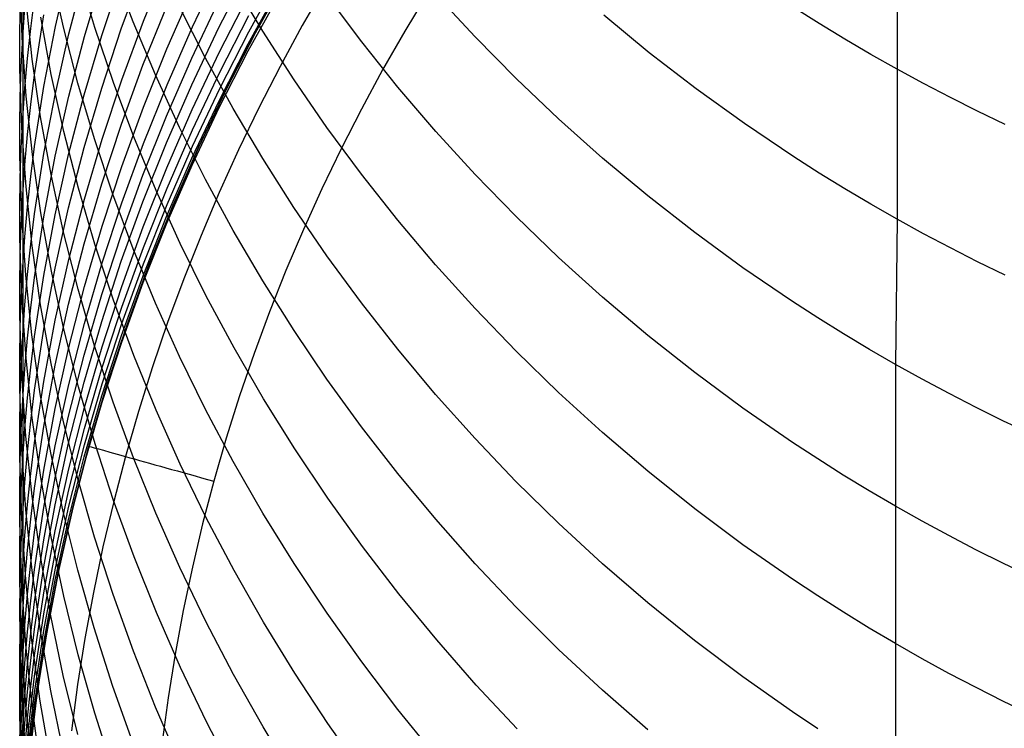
# Model space of a CAD drawing. Extents: x -383 to 1849, y -1185 to -529.
# Tile 696 of 870: x 1817 to 1824.59, y -1103.34 to -1097.88. Entities that reach past the tile are written whole.
import ezdxf

# ---------------------------------------------------------------- set-up
doc = ezdxf.new("R2010")
doc.units = 0
doc.layers.add('PREDEFINITO', color=7, linetype='CONTINUOUS')

msp = doc.modelspace()

# ---------------------------------------------------------------- linework, layer by layer
at = {"layer": 'PREDEFINITO'}
for p, q in [((1817.0279, -1096.6583, 610.7636), (1817.0269, -1098.0135, 607.5776)), ((1823.7672, -1097.07, 636.2578), (1823.7676, -1098.26, 634.6548)), ((1817.9573, -1097.8898, 593.5494), (1818.1389, -1097.4421, 593.4617)), ((1817.3403, -1097.9358, 617.0988), (1817.2441, -1097.501, 616.8957)), ((1817.2784, -1097.9319, 602.1559), (1817.3828, -1097.474, 602.0215)), ((1817.5835, -1097.9398, 619.1128), (1817.456, -1097.5141, 618.9042)), ((1817.8783, -1097.895, 621.1423), (1817.7212, -1097.4811, 620.9299)), ((1817.787, -1097.95, 595.2475), (1817.9532, -1097.4995, 595.1509)), ((1818.3355, -1097.934, 588.6564), (1818.5459, -1097.4932, 588.5985)), ((1818.5395, -1097.9376, 585.3878), (1818.7632, -1097.5021, 585.3481)), ((1817.022, -1098.0147, 611.3073), (1817.0069, -1097.5622, 611.1263)), ((1817.3829, -1097.9865, 600.4185), (1817.5034, -1097.5292, 600.2937)), ((1817.5032, -1098.009, 598.6878), (1817.6394, -1097.5531, 598.5726)), ((1817.6363, -1097.9996, 596.9653), (1817.7874, -1097.546, 596.8595)), ((1818.8776, -1097.9663, 625.4133), (1818.6501, -1097.5856, 625.2)), ((1818.7702, -1097.9711, 580.4545), (1819.008, -1097.5403, 580.4387)), ((1819.0587, -1097.5531, 575.188), (1818.8195, -1097.9833, 575.188)), ((1819.0587, -1097.5531, 0.688), (1818.8195, -1097.9833, 0.688)), ((1818.8195, -1097.9833, 287.438), (1819.0587, -1097.5531, 287.438)), ((1818.1392, -1098.1029, 590.2981), (1818.3353, -1097.6575, 590.2299)), ((1818.7647, -1098.0654, 578.6801), (1819.002, -1097.6349, 578.676)), ((1819.361, -1097.61, -0.0191), (1819.1822, -1097.9222, -0.0191)), ((1820.1496, -1097.6729, -0.312), (1819.9721, -1097.9673, -0.312)), ((1817.1008, -1098.1815, 613.2862), (1817.0526, -1097.7339, 613.0973)), ((1817.0894, -1097.9473, 605.7314), (1817.1187, -1097.7179, 605.6544)), ((1818.3302, -1098.1748, 587.078), (1818.54, -1097.7332, 587.0294)), ((1818.5443, -1098.127, 583.751), (1818.7686, -1097.6902, 583.7189)), ((1819.001, -1097.6908, 575.9257), (1818.7636, -1098.1208, 575.8992)), ((1819.6402, -1098.0483, 627.6483), (1819.3734, -1097.6916, 627.4402)), ((1820.5147, -1098.0107, 629.8628), (1820.2107, -1097.6814, 629.663)), ((1817.0048, -1098.0288, 609.4329), (1817.008, -1097.801, 609.3467)), ((1817.0269, -1098.0135, 607.5776), (1817.0434, -1097.7846, 607.4959)), ((1817.9536, -1098.23, 591.9604), (1818.1347, -1097.7812, 591.8817)), ((1818.4353, -1098.1739, 623.3849), (1818.2352, -1097.7781, 623.1728)), ((1823.1682, -1097.909, 634.4278), (1822.9734, -1097.7862, 634.3481)), ((1817.1188, -1098.3024, 604.0464), (1817.1903, -1097.8422, 603.9019)), ((1817.2472, -1098.3002, 615.2848), (1817.1664, -1097.859, 615.0889)), ((1817.7906, -1098.3425, 593.6379), (1817.9573, -1097.8898, 593.5494)), ((1818.05, -1098.3046, 621.3522), (1817.8783, -1097.895, 621.1423)), ((1818.5464, -1098.2837, 582.1153), (1818.7706, -1097.8463, 582.0909)), ((1821.8576, -1098.1329, 632.2299), (1821.5073, -1097.8439, 632.0483)), ((1817.0644, -1098.1771, 605.8085), (1817.0894, -1097.9473, 605.7314)), ((1817.1903, -1098.3926, 602.2909), (1817.2784, -1097.9319, 602.1559)), ((1817.4522, -1098.368, 617.3004), (1817.3403, -1097.9358, 617.0988)), ((1817.7261, -1098.3622, 619.3194), (1817.5835, -1097.9398, 619.1128)), ((1817.636, -1098.4052, 595.3449), (1817.787, -1097.95, 595.2475)), ((1818.1394, -1098.3809, 588.7147), (1818.3355, -1097.934, 588.6564)), ((1818.3297, -1098.3797, 585.4278), (1818.5395, -1097.9376, 585.3878)), ((1818.546, -1098.4088, 580.4702), (1818.7702, -1097.9711, 580.4545)), ((1819.1184, -1098.3408, 625.6227), (1818.8776, -1097.9663, 625.4133)), ((1819.1822, -1097.9222, -0.0191), (1819.0109, -1098.2385, -0.0191)), ((1819.9721, -1097.9673, -0.312), (1819.8015, -1098.2656, -0.312)), ((1823.3656, -1098.0289, 634.5055), (1823.1682, -1097.909, 634.4278)), ((1817.0058, -1098.2566, 609.519), (1817.0048, -1098.0288, 609.4329)), ((1817.0148, -1098.2426, 607.6593), (1817.0269, -1098.0135, 607.5776)), ((1817.054, -1098.4669, 611.488), (1817.022, -1098.0147, 611.3073)), ((1817.0269, -1098.0135, 607.5776), (1817.0274, -1098.6379, 605.9627)), ((1817.2784, -1098.4469, 600.5438), (1817.3829, -1097.9865, 600.4185)), ((1817.3827, -1098.4685, 598.8036), (1817.5032, -1098.009, 598.6878)), ((1817.5005, -1098.4573, 597.0718), (1817.6363, -1097.9996, 596.9653)), ((1818.8195, -1097.9833, 575.188), (1818.5938, -1098.4205, 575.188)), ((1818.8195, -1097.9833, 0.688), (1818.5938, -1098.4205, 0.688)), ((1818.5938, -1098.4205, 287.438), (1818.8195, -1097.9833, 287.438)), ((1819.9195, -1098.3976, 627.8518), (1819.6402, -1098.0483, 627.6483)), ((1820.8305, -1098.3314, 630.057), (1820.5147, -1098.0107, 629.8628)), ((1823.5654, -1098.1459, 634.5812), (1823.3656, -1098.0289, 634.5055)), ((1817.9576, -1098.5538, 590.3669), (1818.1392, -1098.1029, 590.2981)), ((1818.3341, -1098.5704, 583.7832), (1818.5443, -1098.127, 583.751)), ((1818.7636, -1098.1208, 575.8992), (1818.5399, -1098.5578, 575.8721)), ((1818.541, -1098.5028, 578.6839), (1818.7647, -1098.0654, 578.6801)), ((1817.0437, -1098.4074, 605.8856), (1817.0644, -1098.1771, 605.8085)), ((1817.1653, -1098.6279, 613.4742), (1817.1008, -1098.1815, 613.2862)), ((1818.1346, -1098.6224, 587.1271), (1818.3302, -1098.1748, 587.078)), ((1818.6492, -1098.5642, 623.5938), (1818.4353, -1098.1739, 623.3849)), ((1822.2187, -1098.4116, 632.4047), (1821.8576, -1098.1329, 632.2299)), ((1823.7676, -1098.26, 634.6548), (1823.5654, -1098.1459, 634.5812)), ((1817.0207, -1098.7124, 609.691), (1817.0058, -1098.2566, 609.519)), ((1817.0071, -1098.4719, 607.7409), (1817.0148, -1098.2426, 607.6593)), ((1817.7874, -1098.6839, 592.0396), (1817.9536, -1098.23, 591.9604)), ((1819.0109, -1098.2385, -0.0191), (1818.847, -1098.5587, -0.0191)), ((1819.8015, -1098.2656, -0.312), (1819.6379, -1098.5677, -0.312)), ((1823.7676, -1098.26, 634.6548), (1823.7674, -1099.4166, 633.0299)), ((1823.9722, -1098.371, 634.7264), (1823.7676, -1098.26, 634.6548)), ((1817.0895, -1098.5333, 604.1188), (1817.1188, -1098.3024, 604.0464)), ((1817.3438, -1098.7394, 615.4795), (1817.2472, -1098.3002, 615.2848)), ((1817.6391, -1098.7998, 593.7269), (1817.7906, -1098.3425, 593.6379)), ((1818.236, -1098.7096, 621.5594), (1818.05, -1098.3046, 621.3522)), ((1818.336, -1098.7277, 582.1397), (1818.5464, -1098.2837, 582.1153)), ((1819.3723, -1098.7087, 625.8281), (1819.1184, -1098.3408, 625.6227)), ((1821.1581, -1098.643, 630.2454), (1820.8305, -1098.3314, 630.057)), ((1817.0274, -1098.6379, 605.9627), (1817.0437, -1098.4074, 605.8856)), ((1817.1188, -1098.8555, 602.4262), (1817.1903, -1098.3926, 602.2909)), ((1817.5793, -1098.7973, 617.5003), (1817.4522, -1098.368, 617.3004)), ((1817.5004, -1098.8647, 595.4428), (1817.636, -1098.4052, 595.3449)), ((1817.8835, -1098.7808, 619.5239), (1817.7261, -1098.3622, 619.3194)), ((1817.9578, -1098.8333, 588.7735), (1818.1394, -1098.3809, 588.7147)), ((1818.1342, -1098.8279, 585.4681), (1818.3297, -1098.3797, 585.4278)), ((1818.3356, -1098.8531, 580.4859), (1818.546, -1098.4088, 580.4702)), ((1818.5938, -1098.4205, 575.188), (1818.3818, -1098.8644, 575.188)), ((1818.5938, -1098.4205, 0.688), (1818.3818, -1098.8644, 0.688)), ((1818.3818, -1098.8644, 287.438), (1818.5938, -1098.4205, 287.438)), ((1820.2113, -1098.7391, 628.0503), (1819.9195, -1098.3976, 627.8518)), ((1822.5906, -1098.6798, 632.5724), (1822.2187, -1098.4116, 632.4047)), ((1824.1792, -1098.4791, 634.7958), (1823.9722, -1098.371, 634.7264)), ((1817.0037, -1098.7014, 607.8226), (1817.0071, -1098.4719, 607.7409)), ((1817.1026, -1098.9183, 611.668), (1817.054, -1098.4669, 611.488)), ((1817.1903, -1098.9102, 600.6696), (1817.2784, -1098.4469, 600.5438)), ((1817.2783, -1098.9313, 598.9199), (1817.3827, -1098.4685, 598.8036)), ((1817.3805, -1098.9188, 597.1789), (1817.5005, -1098.4573, 597.0718)), ((1818.3312, -1098.9468, 578.6876), (1818.541, -1098.5028, 578.6839)), ((1824.3884, -1098.5841, 634.8631), (1824.1792, -1098.4791, 634.7958)), ((1817.0644, -1098.7646, 604.1912), (1817.0895, -1098.5333, 604.1188)), ((1817.7909, -1099.0099, 590.4362), (1817.9576, -1098.5538, 590.3669)), ((1818.138, -1099.0199, 583.8156), (1818.3341, -1098.5704, 583.7832)), ((1818.5399, -1098.5578, 575.8721), (1818.3301, -1099.0013, 575.8442)), ((1818.8768, -1098.9486, 623.7991), (1818.6492, -1098.5642, 623.5938)), ((1818.847, -1098.5587, -0.0191), (1818.6908, -1098.8826, -0.0191)), ((1819.6379, -1098.5677, -0.312), (1819.4814, -1098.8736, -0.312)), ((1824.5998, -1098.686, 634.9283), (1824.3884, -1098.5841, 634.8631)), ((1817.0155, -1098.8687, 606.0399), (1817.0274, -1098.6379, 605.9627)), ((1817.0274, -1098.6379, 605.9627), (1817.0271, -1099.2281, 604.3362)), ((1817.2459, -1099.0727, 613.6613), (1817.1653, -1098.6279, 613.4742)), ((1817.9535, -1099.0757, 587.1764), (1818.1346, -1098.6224, 587.1271)), ((1821.497, -1098.9452, 630.4276), (1821.1581, -1098.643, 630.2454)), ((1817.0046, -1098.931, 607.9042), (1817.0037, -1098.7014, 607.8226)), ((1817.0523, -1099.1679, 609.8626), (1817.0207, -1098.7124, 609.691)), ((1817.6363, -1099.1426, 592.1194), (1817.7874, -1098.6839, 592.0396)), ((1818.1398, -1099.1777, 582.1642), (1818.336, -1098.7277, 582.1397)), ((1818.4361, -1099.1095, 621.7637), (1818.236, -1098.7096, 621.5594)), ((1819.6391, -1099.0694, 626.0291), (1819.3723, -1098.7087, 625.8281)), ((1822.9728, -1098.9369, 632.7326), (1822.5906, -1098.6798, 632.5724)), ((1817.0436, -1098.9962, 604.2637), (1817.0644, -1098.7646, 604.1912)), ((1817.456, -1099.176, 615.6727), (1817.3438, -1098.7394, 615.4795)), ((1817.5029, -1099.2613, 593.8165), (1817.6391, -1098.7998, 593.7269)), ((1817.7216, -1099.2231, 617.6983), (1817.5793, -1098.7973, 617.5003)), ((1818.0555, -1099.1951, 619.726), (1817.8835, -1098.7808, 619.5239)), ((1820.5152, -1099.0723, 628.2436), (1820.2113, -1098.7391, 628.0503)), ((1817.0079, -1099.0996, 606.117), (1817.0155, -1098.8687, 606.0399)), ((1817.0894, -1099.0878, 602.494), (1817.1188, -1098.8555, 602.4262)), ((1817.3805, -1099.3279, 595.5413), (1817.5004, -1098.8647, 595.4428)), ((1817.7911, -1099.2909, 588.8326), (1817.9578, -1098.8333, 588.7735)), ((1817.9531, -1099.2817, 585.5085), (1818.1342, -1098.8279, 585.4681)), ((1818.1395, -1099.3034, 580.5015), (1818.3356, -1098.8531, 580.4859)), ((1818.3818, -1098.8644, 575.188), (1818.1838, -1099.3145, 575.188)), ((1818.3818, -1098.8644, 0.688), (1818.1838, -1099.3145, 0.688)), ((1818.1838, -1099.3145, 287.438), (1818.3818, -1098.8644, 287.438)), ((1818.6908, -1098.8826, -0.0191), (1818.5422, -1099.2102, -0.0191)), ((1819.4814, -1098.8736, -0.312), (1819.3322, -1099.1829, -0.312)), ((1817.0191, -1099.3901, 608.0671), (1817.0046, -1098.931, 607.9042)), ((1817.1674, -1099.3686, 611.8473), (1817.1026, -1098.9183, 611.668)), ((1817.1188, -1099.3758, 600.7957), (1817.1903, -1098.9102, 600.6696)), ((1817.1902, -1099.3969, 599.0367), (1817.2783, -1098.9313, 598.9199)), ((1817.2765, -1099.3835, 597.2864), (1817.3805, -1098.9188, 597.1789)), ((1818.1355, -1099.3968, 578.6909), (1818.3312, -1098.9468, 578.6876)), ((1819.1176, -1099.3267, 624.0008), (1818.8768, -1098.9486, 623.7991)), ((1821.847, -1099.2375, 630.6034), (1821.497, -1098.9452, 630.4276)), ((1823.1677, -1099.0613, 632.8099), (1822.9728, -1098.9369, 632.7326)), ((1817.0271, -1099.2281, 604.3362), (1817.0436, -1098.9962, 604.2637)), ((1817.6393, -1099.4706, 590.5059), (1817.7909, -1099.0099, 590.4362)), ((1817.9565, -1099.4749, 583.8481), (1818.138, -1099.0199, 583.8156)), ((1818.3301, -1099.0013, 575.8442), (1818.1345, -1099.4508, 575.8157)), ((1817.0047, -1099.3308, 606.1941), (1817.0079, -1099.0996, 606.117)), ((1817.0643, -1099.3204, 602.5618), (1817.0894, -1099.0878, 602.494)), ((1817.3422, -1099.5154, 613.8471), (1817.2459, -1099.0727, 613.6613)), ((1817.7873, -1099.5341, 587.226), (1817.9535, -1099.0757, 587.1764)), ((1818.6501, -1099.5039, 621.9648), (1818.4361, -1099.1095, 621.7637)), ((1819.9186, -1099.4226, 626.2256), (1819.6391, -1099.0694, 626.0291)), ((1820.8309, -1099.3968, 628.4315), (1820.5152, -1099.0723, 628.2436)), ((1823.3651, -1099.1827, 632.8852), (1823.1677, -1099.0613, 632.8099)), ((1817.1005, -1099.6226, 610.0337), (1817.0523, -1099.1679, 609.8626)), ((1817.5835, -1099.6096, 615.8644), (1817.456, -1099.176, 615.6727)), ((1817.5006, -1099.6055, 592.1996), (1817.6363, -1099.1426, 592.1194)), ((1817.9582, -1099.6333, 582.1887), (1818.1398, -1099.1777, 582.1642)), ((1819.3322, -1099.1829, -0.312), (1819.1904, -1099.4957, -0.312)), ((1823.565, -1099.3011, 632.9586), (1823.3651, -1099.1827, 632.8852)), ((1817.0151, -1099.4603, 604.4087), (1817.0271, -1099.2281, 604.3362)), ((1817.0271, -1099.2281, 604.3362), (1817.0271, -1099.7868, 602.6975)), ((1817.3825, -1099.7266, 593.9065), (1817.5029, -1099.2613, 593.8165)), ((1817.8787, -1099.6451, 617.8942), (1817.7216, -1099.2231, 617.6983)), ((1818.2419, -1099.6048, 619.9256), (1818.0555, -1099.1951, 619.726)), ((1818.5422, -1099.2102, -0.0191), (1818.4015, -1099.5413, -0.0191)), ((1822.208, -1099.5196, 630.7726), (1821.847, -1099.2375, 630.6034)), ((1817.0058, -1099.562, 606.2711), (1817.0047, -1099.3308, 606.1941)), ((1817.0435, -1099.5535, 602.6296), (1817.0643, -1099.3204, 602.5618)), ((1817.2767, -1099.7944, 595.6402), (1817.3805, -1099.3279, 595.5413)), ((1817.6394, -1099.7531, 588.8921), (1817.7911, -1099.2909, 588.8326)), ((1817.787, -1099.7407, 585.5492), (1817.9531, -1099.2817, 585.5085)), ((1817.9579, -1099.7593, 580.5171), (1818.1395, -1099.3034, 580.5015)), ((1818.1838, -1099.3145, 575.188), (1818.0001, -1099.7703, 575.188)), ((1818.1838, -1099.3145, 0.688), (1818.0001, -1099.7703, 0.688)), ((1818.0001, -1099.7703, 287.438), (1818.1838, -1099.3145, 287.438)), ((1819.3716, -1099.698, 624.1986), (1819.1176, -1099.3267, 624.0008)), ((1823.7674, -1099.4166, 633.0299), (1823.565, -1099.3011, 632.9586)), ((1817.0504, -1099.8488, 608.2297), (1817.0191, -1099.3901, 608.0671)), ((1817.0894, -1099.6094, 600.8588), (1817.1188, -1099.3758, 600.7957)), ((1817.1188, -1099.8649, 599.1538), (1817.1902, -1099.3969, 599.0367)), ((1817.2483, -1099.8172, 612.0257), (1817.1674, -1099.3686, 611.8473)), ((1817.1888, -1099.851, 597.3943), (1817.2765, -1099.3835, 597.2864)), ((1817.9545, -1099.8525, 578.6941), (1818.1355, -1099.3968, 578.6909)), ((1821.1583, -1099.7121, 628.6137), (1820.8309, -1099.3968, 628.4315)), ((1823.7674, -1099.4166, 633.0299), (1823.7563, -1100.5365, 631.3777)), ((1823.9721, -1099.529, 633.0992), (1823.7674, -1099.4166, 633.0299)), ((1817.0074, -1099.6927, 604.4812), (1817.0151, -1099.4603, 604.4087)), ((1817.5031, -1099.9355, 590.576), (1817.6393, -1099.4706, 590.5059)), ((1817.7899, -1099.9351, 583.8807), (1817.9565, -1099.4749, 583.8481)), ((1818.1345, -1099.4508, 575.8157), (1817.9535, -1099.9058, 575.7866)), ((1819.1904, -1099.4957, -0.312), (1819.056, -1099.8117, -0.312)), ((1820.2104, -1099.7679, 626.4173), (1819.9186, -1099.4226, 626.2256)), ((1817.0207, -1100.0244, 606.425), (1817.0058, -1099.562, 606.2711)), ((1817.0271, -1099.7868, 602.6975), (1817.0435, -1099.5535, 602.6296)), ((1817.4542, -1099.9556, 614.0317), (1817.3422, -1099.5154, 613.8471)), ((1817.6361, -1099.9971, 587.2758), (1817.7873, -1099.5341, 587.226)), ((1818.4015, -1099.5413, -0.0191), (1818.2688, -1099.8757, -0.0191)), ((1818.8776, -1099.8924, 622.1626), (1818.6501, -1099.5039, 621.9648)), ((1822.5797, -1099.7909, 630.9349), (1822.208, -1099.5196, 630.7726)), ((1824.1792, -1099.6383, 633.1664), (1823.9721, -1099.529, 633.0992)), ((1817.0642, -1099.8434, 600.922), (1817.0894, -1099.6094, 600.8588)), ((1817.1649, -1100.0761, 610.2039), (1817.1005, -1099.6226, 610.0337)), ((1817.3807, -1100.0721, 592.2802), (1817.5006, -1099.6055, 592.1996)), ((1817.7261, -1100.0399, 616.0542), (1817.5835, -1099.6096, 615.8644)), ((1817.7914, -1100.094, 582.2132), (1817.9582, -1099.6333, 582.1887)), ((1818.0504, -1100.0628, 618.0877), (1817.8787, -1099.6451, 617.8942)), ((1818.4423, -1100.0093, 620.1223), (1818.2419, -1099.6048, 619.9256)), ((1824.3886, -1099.7446, 633.2316), (1824.1792, -1099.6383, 633.1664)), ((1817.004, -1099.9252, 604.5536), (1817.0074, -1099.6927, 604.4812)), ((1819.6385, -1100.0621, 624.3922), (1819.3716, -1099.698, 624.1986)), ((1821.497, -1100.0179, 628.79), (1821.1583, -1099.7121, 628.6137)), ((1817.015, -1100.0204, 602.7653), (1817.0271, -1099.7868, 602.6975)), ((1817.0271, -1099.7868, 602.6975), (1817.0269, -1100.3124, 601.0484)), ((1817.1892, -1100.2638, 595.7394), (1817.2767, -1099.7944, 595.6402)), ((1817.2782, -1100.1951, 593.9968), (1817.3825, -1099.7266, 593.9065)), ((1817.5032, -1100.2195, 588.9518), (1817.6394, -1099.7531, 588.8921)), ((1817.6359, -1100.2044, 585.59), (1817.787, -1099.7407, 585.5492)), ((1817.7912, -1100.2204, 580.5325), (1817.9579, -1099.7593, 580.5171)), ((1818.0001, -1099.7703, 575.188), (1817.831, -1100.2312, 575.188)), ((1818.0001, -1099.7703, 0.688), (1817.831, -1100.2312, 0.688)), ((1817.831, -1100.2312, 287.438), (1818.0001, -1099.7703, 287.438)), ((1820.5143, -1100.1047, 626.604), (1820.2104, -1099.7679, 626.4173)), ((1822.9618, -1100.0511, 631.09), (1822.5797, -1099.7909, 630.9349)), ((1824.6002, -1099.8478, 633.2948), (1824.3886, -1099.7446, 633.2316)), ((1817.0434, -1100.0777, 600.9852), (1817.0642, -1099.8434, 600.922)), ((1817.0984, -1100.3068, 608.3916), (1817.0504, -1099.8488, 608.2297)), ((1817.0894, -1100.0996, 599.2124), (1817.1188, -1099.8649, 599.1538)), ((1817.1177, -1100.3209, 597.5024), (1817.1888, -1099.851, 597.3943)), ((1817.345, -1100.2637, 612.2028), (1817.2483, -1099.8172, 612.0257)), ((1817.7882, -1100.3133, 578.6969), (1817.9545, -1099.8525, 578.6941)), ((1818.2688, -1099.8757, -0.0191), (1818.144, -1100.2134, -0.0191)), ((1819.056, -1099.8117, -0.312), (1818.9292, -1100.1308, -0.312)), ((1817.005, -1100.1578, 604.626), (1817.004, -1099.9252, 604.5536)), ((1817.3827, -1100.4042, 590.6463), (1817.5031, -1099.9355, 590.576)), ((1817.6383, -1100.4, 583.9134), (1817.7899, -1099.9351, 583.8807)), ((1817.9535, -1099.9058, 575.7866), (1817.7872, -1100.366, 575.7568)), ((1819.1186, -1100.2744, 622.3568), (1818.8776, -1099.8924, 622.1626)), ((1817.0073, -1100.2541, 602.8331), (1817.015, -1100.0204, 602.7653)), ((1817.0525, -1100.4865, 606.5785), (1817.0207, -1100.0244, 606.425)), ((1817.5814, -1100.3927, 614.2146), (1817.4542, -1099.9556, 614.0317)), ((1817.5004, -1100.4644, 587.3258), (1817.6361, -1099.9971, 587.2758)), ((1818.6566, -1100.4082, 620.316), (1818.4423, -1100.0093, 620.1223)), ((1821.847, -1100.3138, 628.9601), (1821.497, -1100.0179, 628.79)), ((1817.0269, -1100.3124, 601.0484), (1817.0434, -1100.0777, 600.9852)), ((1817.0643, -1100.3347, 599.271), (1817.0894, -1100.0996, 599.2124)), ((1817.2454, -1100.5278, 610.3733), (1817.1649, -1100.0761, 610.2039)), ((1817.2768, -1100.5421, 592.3611), (1817.3807, -1100.0721, 592.2802)), ((1817.6397, -1100.5594, 582.2376), (1817.7914, -1100.094, 582.2132)), ((1817.8835, -1100.4662, 616.242), (1817.7261, -1100.0399, 616.0542)), ((1818.2364, -1100.4757, 618.2788), (1818.0504, -1100.0628, 618.0877)), ((1819.918, -1100.4187, 624.5813), (1819.6385, -1100.0621, 624.3922)), ((1823.1567, -1100.1769, 631.1648), (1822.9618, -1100.0511, 631.09)), ((1817.0196, -1100.623, 604.7706), (1817.005, -1100.1578, 604.626)), ((1818.9292, -1100.1308, -0.312), (1818.8101, -1100.4528, -0.312)), ((1820.8302, -1100.4328, 626.7855), (1820.5143, -1100.1047, 626.604)), ((1823.354, -1100.2998, 631.2377), (1823.1567, -1100.1769, 631.1648)), ((1817.0039, -1100.488, 602.9009), (1817.0073, -1100.2541, 602.8331)), ((1817.1902, -1100.6665, 594.0874), (1817.2782, -1100.1951, 593.9968)), ((1817.3828, -1100.6896, 589.0117), (1817.5032, -1100.2195, 588.9518)), ((1817.5003, -1100.6724, 585.6309), (1817.6359, -1100.2044, 585.59)), ((1817.6395, -1100.6861, 580.5478), (1817.7912, -1100.2204, 580.5325)), ((1817.831, -1100.2312, 575.188), (1817.6766, -1100.697, 575.188)), ((1817.831, -1100.2312, 0.688), (1817.6766, -1100.697, 0.688)), ((1817.6766, -1100.697, 287.438), (1817.831, -1100.2312, 287.438)), ((1818.144, -1100.2134, -0.0191), (1818.0275, -1100.5542, -0.0191)), ((1817.0148, -1100.5473, 601.1116), (1817.0269, -1100.3124, 601.0484)), ((1817.0269, -1100.3124, 601.0484), (1817.027, -1100.806, 599.3883)), ((1817.0885, -1100.5566, 597.5566), (1817.1177, -1100.3209, 597.5024)), ((1817.1626, -1100.7634, 608.5528), (1817.0984, -1100.3068, 608.3916)), ((1817.1183, -1100.7356, 595.8389), (1817.1892, -1100.2638, 595.7394)), ((1817.4573, -1100.7076, 612.3787), (1817.345, -1100.2637, 612.2028)), ((1817.637, -1100.7788, 578.6996), (1817.7882, -1100.3133, 578.6969)), ((1819.3726, -1100.6496, 622.5472), (1819.1186, -1100.2744, 622.3568)), ((1822.2078, -1100.5992, 629.1237), (1821.847, -1100.3138, 628.9601)), ((1823.5539, -1100.4197, 631.3087), (1823.354, -1100.2998, 631.2377)), ((1817.0435, -1100.5702, 599.3297), (1817.0643, -1100.3347, 599.271)), ((1817.2783, -1100.8761, 590.7168), (1817.3827, -1100.4042, 590.6463)), ((1817.5023, -1100.8691, 583.946), (1817.6383, -1100.4, 583.9134)), ((1817.7237, -1100.8264, 614.3958), (1817.5814, -1100.3927, 614.2146)), ((1817.7872, -1100.366, 575.7568), (1817.636, -1100.8307, 575.7264)), ((1817.3804, -1100.9354, 587.3759), (1817.5004, -1100.4644, 587.3258)), ((1818.0555, -1100.8882, 616.4276), (1817.8835, -1100.4662, 616.242)), ((1818.4366, -1100.8834, 618.4672), (1818.2364, -1100.4757, 618.2788)), ((1818.8844, -1100.8011, 620.5064), (1818.6566, -1100.4082, 620.316)), ((1818.8101, -1100.4528, -0.312), (1818.6989, -1100.7776, -0.312)), ((1820.2098, -1100.7672, 624.7659), (1819.918, -1100.4187, 624.5813)), ((1821.1577, -1100.7516, 626.9614), (1820.8302, -1100.4328, 626.7855)), ((1823.7563, -1100.5365, 631.3777), (1823.5539, -1100.4197, 631.3087)), ((1817.0048, -1100.722, 602.9687), (1817.0039, -1100.488, 602.9009)), ((1817.007, -1100.7824, 601.1748), (1817.0148, -1100.5473, 601.1116)), ((1817.1008, -1100.9477, 606.7314), (1817.0525, -1100.4865, 606.5785)), ((1817.0635, -1100.7928, 597.6107), (1817.0885, -1100.5566, 597.5566)), ((1817.1892, -1101.015, 592.4421), (1817.2768, -1100.5421, 592.3611)), ((1817.3417, -1100.9775, 610.5415), (1817.2454, -1100.5278, 610.3733)), ((1818.0275, -1100.5542, -0.0191), (1817.9192, -1100.898, -0.0191)), ((1823.7563, -1100.5365, 631.3777), (1823.7551, -1101.6285, 629.709)), ((1823.961, -1100.6502, 631.4447), (1823.7563, -1100.5365, 631.3777)), ((1817.051, -1101.0878, 604.9147), (1817.0196, -1100.623, 604.7706)), ((1817.027, -1100.806, 599.3883), (1817.0435, -1100.5702, 599.3297)), ((1817.5034, -1101.0291, 582.262), (1817.6397, -1100.5594, 582.2376)), ((1822.5792, -1100.8738, 629.2807), (1822.2078, -1100.5992, 629.1237)), ((1817.1188, -1101.1402, 594.1782), (1817.1902, -1100.6665, 594.0874)), ((1817.2783, -1101.163, 589.0718), (1817.3828, -1100.6896, 589.0117)), ((1817.3804, -1101.1441, 585.6718), (1817.5003, -1100.6724, 585.6309)), ((1817.5849, -1101.1484, 612.5531), (1817.4573, -1100.7076, 612.3787)), ((1817.5033, -1101.156, 580.5629), (1817.6395, -1100.6861, 580.5478)), ((1817.6766, -1100.697, 575.188), (1817.5374, -1101.167, 575.188)), ((1817.6766, -1100.697, 0.688), (1817.5374, -1101.167, 0.688)), ((1817.5374, -1101.167, 287.438), (1817.6766, -1100.697, 287.438)), ((1819.6395, -1101.0175, 622.7336), (1819.3726, -1100.6496, 622.5472)), ((1824.1681, -1100.7609, 631.5098), (1823.961, -1100.6502, 631.4447)), ((1817.0036, -1101.0176, 601.238), (1817.007, -1100.7824, 601.1748)), ((1817.0194, -1101.19, 603.1039), (1817.0048, -1100.722, 602.9687)), ((1817.0893, -1100.9723, 595.8887), (1817.1183, -1100.7356, 595.8389)), ((1817.2429, -1101.2183, 608.7131), (1817.1626, -1100.7634, 608.5528)), ((1817.5012, -1101.2486, 578.7019), (1817.637, -1100.7788, 578.6996)), ((1818.6989, -1100.7776, -0.312), (1818.5955, -1101.1051, -0.312)), ((1820.5138, -1101.1072, 624.9456), (1820.2098, -1100.7672, 624.7659)), ((1821.4965, -1101.0607, 627.1315), (1821.1577, -1100.7516, 626.9614)), ((1824.3775, -1100.8684, 631.5729), (1824.1681, -1100.7609, 631.5098)), ((1817.0149, -1101.0421, 599.4469), (1817.027, -1100.806, 599.3883)), ((1817.027, -1100.806, 599.3883), (1817.0266, -1101.2661, 597.7191)), ((1817.0429, -1101.0293, 597.6649), (1817.0635, -1100.7928, 597.6107)), ((1817.636, -1100.8307, 575.7264), (1817.5003, -1101.2997, 575.6955)), ((1817.8808, -1101.2561, 614.5751), (1817.7237, -1100.8264, 614.3958)), ((1819.1257, -1101.1876, 620.6934), (1818.8844, -1100.8011, 620.5064)), ((1817.1902, -1101.3509, 590.7875), (1817.2783, -1100.8761, 590.7168)), ((1817.2764, -1101.4097, 587.4261), (1817.3804, -1100.9354, 587.3759)), ((1817.382, -1101.342, 583.9787), (1817.5023, -1100.8691, 583.946)), ((1817.9192, -1100.898, -0.0191), (1817.8193, -1101.2446, -0.0191)), ((1818.2418, -1101.3054, 616.6109), (1818.0555, -1100.8882, 616.4276)), ((1818.6506, -1101.2854, 618.6527), (1818.4366, -1100.8834, 618.4672)), ((1822.9611, -1101.1372, 629.4307), (1822.5792, -1100.8738, 629.2807)), ((1824.5891, -1100.9729, 631.634), (1824.3775, -1100.8684, 631.5729)), ((1817.0644, -1101.2094, 595.9384), (1817.0893, -1100.9723, 595.8887)), ((1817.1655, -1101.4076, 606.8836), (1817.1008, -1100.9477, 606.7314)), ((1817.4536, -1101.4245, 610.7085), (1817.3417, -1100.9775, 610.5415)), ((1825.0187, -1101.1724, 631.7502), (1824.5891, -1100.9729, 631.634)), ((1817.0045, -1101.2529, 601.3011), (1817.0036, -1101.0176, 601.238)), ((1817.0072, -1101.2783, 599.5056), (1817.0149, -1101.0421, 599.4469)), ((1817.0266, -1101.2661, 597.7191), (1817.0429, -1101.0293, 597.6649)), ((1817.099, -1101.5518, 605.0583), (1817.051, -1101.0878, 604.9147)), ((1817.1183, -1101.4904, 592.5234), (1817.1892, -1101.015, 592.4421)), ((1817.3829, -1101.5024, 582.2863), (1817.5034, -1101.0291, 582.262)), ((1819.919, -1101.3778, 622.9157), (1819.6395, -1101.0175, 622.7336)), ((1821.8466, -1101.3597, 627.2957), (1821.4965, -1101.0607, 627.1315)), ((1817.0895, -1101.3779, 594.2236), (1817.1188, -1101.1402, 594.1782)), ((1817.1902, -1101.6392, 589.1319), (1817.2783, -1101.163, 589.0718)), ((1817.2766, -1101.6193, 585.7128), (1817.3804, -1101.1441, 585.6718)), ((1817.3828, -1101.6297, 580.5779), (1817.5033, -1101.156, 580.5629)), ((1817.7276, -1101.5858, 612.7258), (1817.5849, -1101.1484, 612.5531)), ((1818.5955, -1101.1051, -0.312), (1818.5002, -1101.4351, -0.312)), ((1820.8297, -1101.4383, 625.1202), (1820.5138, -1101.1072, 624.9456)), ((1823.1558, -1101.2645, 629.5031), (1822.9611, -1101.1372, 629.4307)), ((1817.0508, -1101.6576, 603.2388), (1817.0194, -1101.19, 603.1039)), ((1817.0439, -1101.4469, 595.9882), (1817.0644, -1101.2094, 595.9384)), ((1817.339, -1101.671, 608.8724), (1817.2429, -1101.2183, 608.7131)), ((1817.5374, -1101.167, 575.188), (1817.4135, -1101.6407, 575.188)), ((1817.5374, -1101.167, 0.688), (1817.4135, -1101.6407, 0.688)), ((1817.4135, -1101.6407, 287.438), (1817.5374, -1101.167, 287.438)), ((1819.38, -1101.5671, 620.8767), (1819.1257, -1101.1876, 620.6934)), ((1817.0038, -1101.5147, 599.5641), (1817.0072, -1101.2783, 599.5056)), ((1817.019, -1101.7235, 601.427), (1817.0045, -1101.2529, 601.3011)), ((1817.0146, -1101.5032, 597.7732), (1817.0266, -1101.2661, 597.7191)), ((1817.0266, -1101.2661, 597.7191), (1817.0272, -1102.093, 594.3598)), ((1817.5003, -1101.2997, 575.6955), (1817.3803, -1101.7724, 575.6641)), ((1817.3812, -1101.7221, 578.704), (1817.5012, -1101.2486, 578.7019)), ((1817.8193, -1101.2446, -0.0191), (1817.7283, -1101.5922, -0.0191)), ((1818.0525, -1101.6815, 614.7523), (1817.8808, -1101.2561, 614.5751)), ((1818.4422, -1101.7174, 616.7915), (1818.2418, -1101.3054, 616.6109)), ((1818.8782, -1101.6814, 618.835), (1818.6506, -1101.2854, 618.6527)), ((1823.3531, -1101.3889, 629.5736), (1823.1558, -1101.2645, 629.5031)), ((1817.0644, -1101.6159, 594.269), (1817.0895, -1101.3779, 594.2236)), ((1817.1188, -1101.8281, 590.8582), (1817.1902, -1101.3509, 590.7875)), ((1817.2777, -1101.8182, 584.0113), (1817.382, -1101.342, 583.9787)), ((1820.2109, -1101.7299, 623.0934), (1819.919, -1101.3778, 622.9157)), ((1822.2076, -1101.6482, 627.4536), (1821.8466, -1101.3597, 627.2957)), ((1823.5529, -1101.5102, 629.6423), (1823.3531, -1101.3889, 629.5736)), ((1817.0278, -1101.6848, 596.038), (1817.0439, -1101.4469, 595.9882)), ((1817.2463, -1101.8658, 607.0349), (1817.1655, -1101.4076, 606.8836)), ((1817.1888, -1101.8869, 587.4762), (1817.2764, -1101.4097, 587.4261)), ((1817.5808, -1101.8685, 610.874), (1817.4536, -1101.4245, 610.7085)), ((1818.5002, -1101.4351, -0.312), (1818.4134, -1101.7657, -0.312)), ((1821.1572, -1101.7601, 625.2895), (1820.8297, -1101.4383, 625.1202)), ((1817.0047, -1101.7512, 599.6226), (1817.0038, -1101.5147, 599.5641)), ((1817.0071, -1101.7404, 597.8273), (1817.0146, -1101.5032, 597.7732)), ((1817.0892, -1101.7288, 592.564), (1817.1183, -1101.4904, 592.5234)), ((1817.2784, -1101.979, 582.3105), (1817.3829, -1101.5024, 582.2863)), ((1823.7551, -1101.6285, 629.709), (1823.5529, -1101.5102, 629.6423)), ((1817.0436, -1101.8543, 594.3144), (1817.0644, -1101.6159, 594.269)), ((1817.1634, -1102.0144, 605.2011), (1817.099, -1101.5518, 605.0583)), ((1817.1891, -1102.0973, 585.7537), (1817.2766, -1101.6193, 585.7128)), ((1817.7283, -1101.5922, -0.0191), (1817.6458, -1101.9423, -0.0191)), ((1817.8851, -1102.0192, 612.8967), (1817.7276, -1101.5858, 612.7258)), ((1819.6472, -1101.9393, 621.0562), (1819.38, -1101.5671, 620.8767)), ((1817.016, -1101.9229, 596.0878), (1817.0278, -1101.6848, 596.038)), ((1817.0987, -1102.1243, 603.3731), (1817.0508, -1101.6576, 603.2388)), ((1817.1188, -1102.1178, 589.192), (1817.1902, -1101.6392, 589.1319)), ((1817.2784, -1102.1067, 580.5927), (1817.3828, -1101.6297, 580.5779)), ((1817.4135, -1101.6407, 575.188), (1817.3053, -1102.1178, 575.188)), ((1817.4135, -1101.6407, 0.688), (1817.3053, -1102.1178, 0.688)), ((1817.3053, -1102.1178, 287.438), (1817.4135, -1101.6407, 287.438)), ((1817.4508, -1102.121, 609.0303), (1817.339, -1101.671, 608.8724)), ((1818.2385, -1102.1021, 614.9272), (1818.0525, -1101.6815, 614.7523)), ((1819.1191, -1102.0709, 619.014), (1818.8782, -1101.6814, 618.835)), ((1822.5792, -1101.9257, 627.605), (1822.2076, -1101.6482, 627.4536)), ((1823.9597, -1101.7436, 629.7739), (1823.7551, -1101.6285, 629.709)), ((1823.7551, -1101.6285, 629.709), (1823.7558, -1102.6882, 628.0181)), ((1817.0038, -1101.9779, 597.8814), (1817.0071, -1101.7404, 597.8273)), ((1817.0193, -1102.2241, 599.7394), (1817.0047, -1101.7512, 599.6226)), ((1817.0503, -1102.1937, 601.5526), (1817.019, -1101.7235, 601.427)), ((1817.0643, -1101.9677, 592.6046), (1817.0892, -1101.7288, 592.564)), ((1817.3803, -1101.7724, 575.6641), (1817.2763, -1102.2483, 575.6322)), ((1817.2772, -1102.199, 578.7059), (1817.3812, -1101.7221, 578.704)), ((1818.4134, -1101.7657, -0.312), (1818.3348, -1102.0985, -0.312)), ((1818.6564, -1102.1237, 616.9693), (1818.4422, -1101.7174, 616.7915)), ((1820.5149, -1102.0734, 623.2663), (1820.2109, -1101.7299, 623.0934)), ((1821.4961, -1102.0721, 625.4533), (1821.1572, -1101.7601, 625.2895)), ((1824.1666, -1101.8557, 629.8368), (1823.9597, -1101.7436, 629.7739)), ((1817.0895, -1102.0674, 590.8936), (1817.1188, -1101.8281, 590.8582)), ((1817.1899, -1102.2972, 584.0438), (1817.2777, -1101.8182, 584.0113)), ((1817.0086, -1102.1612, 596.1376), (1817.016, -1101.9229, 596.0878)), ((1817.0272, -1102.093, 594.3598), (1817.0436, -1101.8543, 594.3144)), ((1817.1177, -1102.3664, 587.5264), (1817.1888, -1101.8869, 587.4762)), ((1817.3429, -1102.3217, 607.1852), (1817.2463, -1101.8658, 607.0349)), ((1817.723, -1102.3089, 611.038), (1817.5808, -1101.8685, 610.874)), ((1824.3758, -1101.9645, 629.8978), (1824.1666, -1101.8557, 629.8368)), ((1817.0048, -1102.2153, 597.9354), (1817.0038, -1101.9779, 597.8814)), ((1817.0438, -1102.207, 592.6452), (1817.0643, -1101.9677, 592.6046)), ((1817.1902, -1102.4585, 582.3346), (1817.2784, -1101.979, 582.3105)), ((1817.6458, -1101.9423, -0.0191), (1817.5718, -1102.2945, -0.0191)), ((1819.927, -1102.3037, 621.2315), (1819.6472, -1101.9393, 621.0562)), ((1822.9613, -1102.1918, 627.7497), (1822.5792, -1101.9257, 627.605)), ((1824.5873, -1102.0703, 629.9569), (1824.3758, -1101.9645, 629.8978)), ((1817.0644, -1102.3071, 590.929), (1817.0895, -1102.0674, 590.8936)), ((1817.2438, -1102.4753, 605.3432), (1817.1634, -1102.0144, 605.2011)), ((1818.0572, -1102.4483, 613.0655), (1817.8851, -1102.0192, 612.8967)), ((1819.3732, -1102.4534, 619.1895), (1819.1191, -1102.0709, 619.014)), ((1820.8308, -1102.408, 623.4344), (1820.5149, -1102.0734, 623.2663)), ((1821.8461, -1102.374, 625.6112), (1821.4961, -1102.0721, 625.4533)), ((1825.0166, -1102.2723, 630.0694), (1824.5873, -1102.0703, 629.9569)), ((1817.0152, -1102.332, 594.4052), (1817.0272, -1102.093, 594.3598)), ((1817.0272, -1102.093, 594.3598), (1817.0276, -1102.4466, 592.6858)), ((1817.0894, -1102.3579, 589.2221), (1817.1188, -1102.1178, 589.192)), ((1817.163, -1102.5896, 603.5067), (1817.0987, -1102.1243, 603.3731)), ((1817.1182, -1102.5778, 585.7945), (1817.1891, -1102.0973, 585.7537)), ((1817.1902, -1102.5865, 580.6073), (1817.2784, -1102.1067, 580.5927)), ((1817.3053, -1102.1178, 575.188), (1817.2129, -1102.5977, 575.188)), ((1817.3053, -1102.1178, 0.688), (1817.2129, -1102.5977, 0.688)), ((1817.2129, -1102.5977, 287.438), (1817.3053, -1102.1178, 287.438)), ((1817.5778, -1102.5678, 609.1869), (1817.4508, -1102.121, 609.0303)), ((1818.4386, -1102.5173, 615.0995), (1818.2385, -1102.1021, 614.9272)), ((1818.3348, -1102.0985, -0.312), (1818.2643, -1102.4332, -0.312)), ((1818.8843, -1102.5238, 617.1441), (1818.6564, -1102.1237, 616.9693)), ((1817.0196, -1102.6903, 598.0433), (1817.0048, -1102.2153, 597.9354)), ((1817.0055, -1102.3997, 596.1873), (1817.0086, -1102.1612, 596.1376)), ((1817.0507, -1102.6966, 599.8559), (1817.0193, -1102.2241, 599.7394)), ((1817.0276, -1102.4466, 592.6858), (1817.0438, -1102.207, 592.6452)), ((1817.0982, -1102.663, 601.6776), (1817.0503, -1102.1937, 601.5526)), ((1817.1895, -1102.6787, 578.7074), (1817.2772, -1102.199, 578.7059)), ((1823.1562, -1102.3205, 627.8195), (1822.9613, -1102.1918, 627.7497)), ((1817.1187, -1102.7787, 584.0761), (1817.1899, -1102.2972, 584.0438)), ((1817.2763, -1102.2483, 575.6322), (1817.1886, -1102.727, 575.5998)), ((1817.5718, -1102.2945, -0.0191), (1817.5065, -1102.6486, -0.0191)), ((1820.2191, -1102.6599, 621.4025), (1819.927, -1102.3037, 621.2315)), ((1817.0075, -1102.5712, 594.4505), (1817.0152, -1102.332, 594.4052)), ((1817.0436, -1102.5472, 590.9643), (1817.0644, -1102.3071, 590.929)), ((1817.0643, -1102.5984, 589.2521), (1817.0894, -1102.3579, 589.2221)), ((1817.0886, -1102.6069, 587.5514), (1817.1177, -1102.3664, 587.5264)), ((1817.4551, -1102.7749, 607.3343), (1817.3429, -1102.3217, 607.1852)), ((1817.8801, -1102.7453, 611.2001), (1817.723, -1102.3089, 611.038)), ((1822.207, -1102.6652, 625.7632), (1821.8461, -1102.374, 625.6112)), ((1823.3536, -1102.4461, 627.8875), (1823.1562, -1102.3205, 627.8195)), ((1817.0067, -1102.6382, 596.2369), (1817.0055, -1102.3997, 596.1873)), ((1817.0158, -1102.6865, 592.7264), (1817.0276, -1102.4466, 592.6858)), ((1817.0276, -1102.4466, 592.6858), (1817.0272, -1102.7877, 590.9996)), ((1818.2436, -1102.8724, 613.2321), (1818.0572, -1102.4483, 613.0655)), ((1818.2643, -1102.4332, -0.312), (1818.2022, -1102.7695, -0.312)), ((1819.6401, -1102.8284, 619.3612), (1819.3732, -1102.4534, 619.1895)), ((1821.1584, -1102.7331, 623.5973), (1820.8308, -1102.408, 623.4344)), ((1823.5534, -1102.5687, 627.9537), (1823.3536, -1102.4461, 627.8875)), ((1817.1187, -1102.9403, 582.3585), (1817.1902, -1102.4585, 582.3346)), ((1817.34, -1102.9339, 605.4842), (1817.2438, -1102.4753, 605.3432)), ((1818.6525, -1102.9269, 615.2692), (1818.4386, -1102.5173, 615.0995)), ((1819.1255, -1102.9173, 617.3157), (1818.8843, -1102.5238, 617.1441)), ((1817.0042, -1102.8105, 594.4958), (1817.0075, -1102.5712, 594.4505)), ((1817.0272, -1102.7877, 590.9996), (1817.0436, -1102.5472, 590.9643)), ((1817.0435, -1102.8392, 589.2821), (1817.0643, -1102.5984, 589.2521)), ((1817.0636, -1102.8479, 587.5764), (1817.0886, -1102.6069, 587.5514)), ((1817.0891, -1102.8188, 585.8149), (1817.1182, -1102.5778, 585.7945)), ((1817.1188, -1103.0686, 580.6217), (1817.1902, -1102.5865, 580.6073)), ((1817.2129, -1102.5977, 575.188), (1817.1368, -1103.08, 575.188)), ((1817.2129, -1102.5977, 0.688), (1817.1368, -1103.08, 0.688)), ((1817.1368, -1103.08, 287.438), (1817.2129, -1102.5977, 287.438)), ((1817.2433, -1103.0532, 603.6395), (1817.163, -1102.5896, 603.5067)), ((1817.72, -1103.0111, 609.342), (1817.5778, -1102.5678, 609.1869)), ((1823.7558, -1102.6882, 628.0181), (1823.5534, -1102.5687, 627.9537)), ((1817.0218, -1103.1154, 596.336), (1817.0067, -1102.6382, 596.2369)), ((1817.1624, -1103.131, 601.802), (1817.0982, -1102.663, 601.6776)), ((1817.1184, -1103.1608, 578.7087), (1817.1895, -1102.6787, 578.7074)), ((1817.5065, -1102.6486, -0.0191), (1817.45, -1103.0044, -0.0191)), ((1820.5234, -1103.0073, 621.569), (1820.2191, -1102.6599, 621.4025)), ((1822.5786, -1102.9453, 625.909), (1822.207, -1102.6652, 625.7632)), ((1817.0083, -1102.9266, 592.7669), (1817.0158, -1102.6865, 592.7264)), ((1817.0512, -1103.1649, 598.1507), (1817.0196, -1102.6903, 598.0433)), ((1817.0987, -1103.1682, 599.9718), (1817.0507, -1102.6966, 599.8559)), ((1817.1886, -1102.727, 575.5998), (1817.1175, -1103.2081, 575.5669)), ((1818.0517, -1103.1773, 611.3603), (1817.8801, -1102.7453, 611.2001)), ((1821.4973, -1103.0483, 623.7549), (1821.1584, -1102.7331, 623.5973)), ((1823.7558, -1102.6882, 628.0181), (1823.7547, -1103.7152, 626.3065)), ((1823.9605, -1102.8045, 628.0806), (1823.7558, -1102.6882, 628.0181)), ((1817.0051, -1103.0499, 594.541), (1817.0042, -1102.8105, 594.4958)), ((1817.0151, -1103.0283, 591.0349), (1817.0272, -1102.7877, 590.9996)), ((1817.0272, -1102.7877, 590.9996), (1817.027, -1103.0803, 589.3121)), ((1817.0643, -1103.0602, 585.8352), (1817.0891, -1102.8188, 585.8149)), ((1817.0894, -1103.0201, 584.0922), (1817.1187, -1102.7787, 584.0761)), ((1817.5827, -1103.225, 607.4821), (1817.4551, -1102.7749, 607.3343)), ((1818.2022, -1102.7695, -0.312), (1818.1483, -1103.1073, -0.312)), ((1819.9197, -1103.1956, 619.529), (1819.6401, -1102.8284, 619.3612)), ((1824.1676, -1102.9176, 628.1412), (1823.9605, -1102.8045, 628.0806)), ((1817.027, -1103.0803, 589.3121), (1817.0435, -1102.8392, 589.2821)), ((1817.043, -1103.0892, 587.6014), (1817.0636, -1102.8479, 587.5764)), ((1818.444, -1103.2912, 613.3963), (1818.2436, -1102.8724, 613.2321)), ((1817.0052, -1103.1668, 592.8074), (1817.0083, -1102.9266, 592.7669)), ((1817.0893, -1103.182, 582.3703), (1817.1187, -1102.9403, 582.3585)), ((1817.4518, -1103.3898, 605.6242), (1817.34, -1102.9339, 605.4842)), ((1818.8801, -1103.3302, 615.436), (1818.6525, -1102.9269, 615.2692)), ((1819.3798, -1103.3038, 617.4839), (1819.1255, -1102.9173, 617.3157)), ((1822.9606, -1103.214, 626.0482), (1822.5786, -1102.9453, 625.909)), ((1824.377, -1103.0276, 628.2), (1824.1676, -1102.9176, 628.1412)), ((1817.0198, -1103.5286, 594.6312), (1817.0051, -1103.0499, 594.541)), ((1817.0074, -1103.2692, 591.0701), (1817.0151, -1103.0283, 591.0349)), ((1817.0438, -1103.3021, 585.8555), (1817.0643, -1103.0602, 585.8352)), ((1817.0644, -1103.262, 584.1083), (1817.0894, -1103.0201, 584.0922)), ((1817.3395, -1103.5145, 603.7714), (1817.2433, -1103.0532, 603.6395)), ((1817.45, -1103.0044, -0.0191), (1817.4022, -1103.3615, -0.0191)), ((1817.877, -1103.4503, 609.4953), (1817.72, -1103.0111, 609.342)), ((1820.8395, -1103.3457, 621.7308), (1820.5234, -1103.0073, 621.569)), ((1821.8473, -1103.3532, 623.9069), (1821.4973, -1103.0483, 623.7549)), ((1824.5886, -1103.1343, 628.2569), (1824.377, -1103.0276, 628.2)), ((1817.015, -1103.3217, 589.342), (1817.027, -1103.0803, 589.3121)), ((1817.0538, -1103.5922, 596.4347), (1817.0218, -1103.1154, 596.336)), ((1817.027, -1103.0803, 589.3121), (1817.0267, -1103.3308, 587.6263)), ((1817.0267, -1103.3308, 587.6263), (1817.043, -1103.0892, 587.6014)), ((1817.1368, -1103.08, 575.188), (1817.0771, -1103.5642, 575.188)), ((1817.1368, -1103.08, 0.688), (1817.0771, -1103.5642, 0.688)), ((1817.0771, -1103.5642, 287.438), (1817.1368, -1103.08, 287.438)), ((1817.0893, -1103.3104, 580.6288), (1817.1188, -1103.0686, 580.6217)), ((1817.2427, -1103.5972, 601.9256), (1817.1624, -1103.131, 601.802)), ((1818.1483, -1103.1073, -0.312), (1818.1029, -1103.4462, -0.312)), ((1825.0182, -1103.3383, 628.3652), (1824.5886, -1103.1343, 628.2569)), ((1817.0063, -1103.4071, 592.8479), (1817.0052, -1103.1668, 592.8074)), ((1817.0993, -1103.6386, 598.2577), (1817.0512, -1103.1649, 598.1507)), ((1817.0642, -1103.4241, 582.3821), (1817.0893, -1103.182, 582.3703)), ((1817.1175, -1103.2081, 575.5669), (1817.0883, -1103.4494, 575.5504)), ((1817.0891, -1103.4027, 578.7092), (1817.1184, -1103.1608, 578.7087)), ((1817.163, -1103.6384, 600.087), (1817.0987, -1103.1682, 599.9718)), ((1818.2377, -1103.6044, 611.5184), (1818.0517, -1103.1773, 611.3603)), ((1820.2116, -1103.5545, 619.6927), (1819.9197, -1103.1956, 619.529)), ((1823.1554, -1103.3439, 626.1154), (1822.9606, -1103.214, 626.0482)), ((1817.004, -1103.5102, 591.1053), (1817.0074, -1103.2692, 591.0701)), ((1817.0438, -1103.5043, 584.1244), (1817.0644, -1103.262, 584.1083)), ((1817.7253, -1103.6714, 607.6284), (1817.5827, -1103.225, 607.4821)), ((1818.6583, -1103.7042, 613.558), (1818.444, -1103.2912, 613.3963)), ((1817.0072, -1103.5633, 589.3719), (1817.015, -1103.3217, 589.342)), ((1817.0148, -1103.5727, 587.6512), (1817.0267, -1103.3308, 587.6263)), ((1817.0267, -1103.3308, 587.6263), (1817.0275, -1103.7468, 584.1403)), ((1817.0276, -1103.5443, 585.8758), (1817.0438, -1103.3021, 585.8555)), ((1817.0642, -1103.5527, 580.6358), (1817.0893, -1103.3104, 580.6288)), ((1819.121, -1103.7269, 615.5998), (1818.8801, -1103.3302, 615.436)), ((1819.647, -1103.6828, 617.6486), (1819.3798, -1103.3038, 617.4839))]:
    msp.add_line(p, q, dxfattribs=at)
at = {"layer": 'PREDEFINITO', "extrusion": (-0.269402, -0.963028, 4.11802e-11)}
msp.add_arc((2047.9949, 0.688, 570.8057), 0.9999, 179.99685, 269.99685, dxfattribs=at)

doc.saveas('drawing.dxf')
